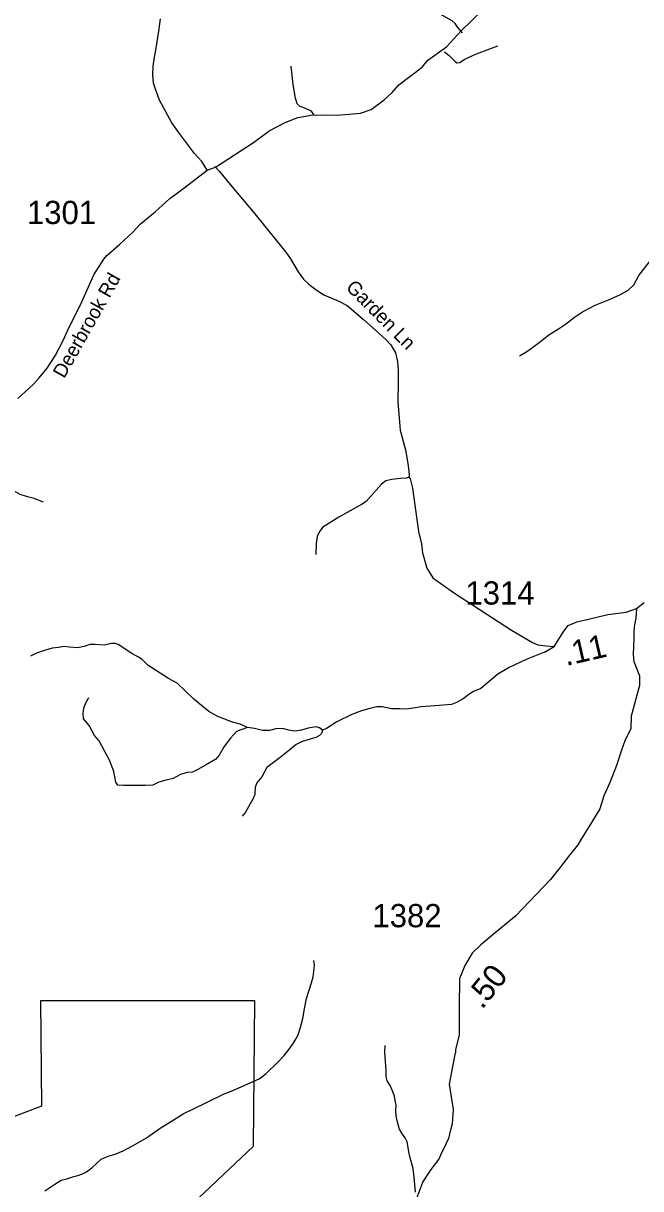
# Model space of a CAD drawing. Extents: x 1159738 to 1321356, y 736314 to 882035.
# Drawn here: x 1226610 to 1229932, y 788278 to 794549 of the extents above; entities that cross this region are included whole.
import ezdxf

# ---------------------------------------------------------------- set-up
doc = ezdxf.new("R2010")
doc.units = 0
for name, color, linetype in [('Exist Boundary Political City Limit New InsideOut', 7, 'Continuous'), ('Exist Hydrographic Misc Water Feature', 7, 'Continuous'), ('Exist Road Non-System Type 51', 7, 'Continuous'), ('Exist Road Non-System Type 51 Label', 7, 'Continuous'), ('Exist Road Secondary Mileage Hundredths English Label', 7, 'Continuous'), ('Exist Road Secondary Type 51 Attributed', 7, 'Continuous'), ('Exist Road Secondary Type 51 Label', 7, 'Continuous'), ('Exist Road Secondary Type 51 Number Label', 7, 'Continuous')]:
    doc.layers.add(name, color=color, linetype=linetype)

msp = doc.modelspace()

# ---------------------------------------------------------------- linework, layer by layer
at = {"layer": 'Exist Boundary Political City Limit New InsideOut'}
msp.add_lwpolyline([(1227325.6, 788010.5), (1227848.3, 788505.9), (1227855.1, 789288.8), (1226701.8, 789288.8), (1226708.5, 788721.9), (1226175.7, 788519.4), (1226560.2, 788249.4)], dxfattribs=at)
at = {"layer": 'Exist Hydrographic Misc Water Feature'}
for points in [[(1229280.5, 792759.5), (1229313, 792778.7), (1229343.6, 792799.8), (1229392.6, 792836.6), (1229437.4, 792871.5), (1229490.3, 792904.2), (1229526.9, 792929.2), (1229576.1, 792968), (1229618.8, 792996.9), (1229687.7, 793031.2), (1229758.7, 793061.4), (1229819.3, 793087.8), (1229862, 793110.8), (1229894.7, 793141.9), (1229922.1, 793191.2), (1229980, 793265.8)], [(1226724.8, 788266.4), (1226779.7, 788301), (1226814.4, 788324.2), (1226844.5, 788331.4), (1226880.9, 788342.5), (1226903, 788347.9), (1226929.2, 788357.3), (1226949.6, 788368.7), (1226978.1, 788390), (1227004.9, 788415.3), (1227029.4, 788436.7), (1227065.8, 788451.7), (1227104.1, 788462.8), (1227146.7, 788481.7), (1227201.4, 788510.3), (1227272.5, 788550.5), (1227345.9, 788602.6), (1227406.9, 788641.1), (1227469.8, 788679.5), (1227591.6, 788740.4), (1227690.9, 788787.9), (1227737.4, 788806.7), (1227879.1, 788869.1), (1227915.9, 788898.1), (1227979.5, 788958.6), (1228014.3, 788993.6), (1228045.5, 789034.9), (1228062.1, 789058.4), (1228072.5, 789076.2), (1228087.2, 789101.8), (1228100.3, 789139.6), (1228113.6, 789193.3), (1228122.9, 789245), (1228134.4, 789300.7), (1228145.4, 789340.5), (1228160.6, 789386.2), (1228169.4, 789417.9), (1228174.5, 789459.8), (1228177.2, 789481.8), (1228173.8, 789505.9)]]:
    msp.add_lwpolyline(points, dxfattribs=at)
at = {"layer": 'Exist Road Non-System Type 51'}
for points in [[(1228972.5, 794498.4), (1228948.3, 794526.5), (1228933, 794548.1), (1228917.7, 794562.2), (1228885.8, 794580), (1228804.3, 794624.6), (1228720.2, 794675.6), (1228583.9, 794739.4), (1228503.7, 794791.6), (1228405.6, 794868.1), (1228287.1, 794957.3), (1228236.1, 795005.8), (1228200.5, 795050.4), (1228163.7, 795105.9), (1228142, 795128.8), (1228106.4, 795139), (1228055.4, 795158.2), (1228000.6, 795187.5), (1227955.1, 795220.6)], [(1228875.7, 794395.6), (1228901.1, 794375.2), (1228931.7, 794345.8), (1228941.9, 794336.9), (1228958.5, 794338.2), (1228981.4, 794354.8), (1229015.8, 794370.1), (1229048.9, 794384.1), (1229105, 794405.8), (1229162.3, 794427.4)], [(1228172.8, 794057.3), (1228160.1, 794075.2), (1228124.4, 794091.8), (1228100.2, 794102), (1228083.6, 794116), (1228074.7, 794145.3), (1228062, 794219.2), (1228050.5, 794317.4)], [(1227639.6, 793778.8), (1227665, 793750.7), (1227723.6, 793681.9), (1227854.9, 793523.8), (1227969.5, 793383.6), (1228022.7, 793317.8), (1228046.9, 793282.1), (1228089, 793210.7), (1228118.3, 793171.2), (1228146.3, 793144.4), (1228185.8, 793115.1), (1228226.6, 793088.3), (1228308.1, 793053.9), (1228352.7, 793029.7), (1228438, 792957), (1228543.3, 792863.3), (1228562.4, 792845.4)], [(1228562.4, 792845.4), (1228587.9, 792818.7), (1228612.1, 792775.3), (1228623.6, 792728.1), (1228627.4, 792678.4), (1228626.1, 792618.5), (1228624.8, 792512.1), (1228633.8, 792402.5), (1228637.6, 792359.2), (1228666.8, 792252.7), (1228679.6, 792180), (1228684.7, 792139.2), (1228686, 792115.5), (1228683.4, 792106.5)], [(1226085.6, 792106.7), (1226105.7, 792094.9), (1226138.7, 792081.9), (1226167, 792076), (1226201.3, 792076), (1226265, 792083.1), (1226334.6, 792094.9), (1226367.7, 792105.5), (1226398.4, 792116.1), (1226422, 792123.2), (1226439.7, 792120.9), (1226468, 792106.7), (1226491.6, 792094.9), (1226507, 792084.2), (1226523.5, 792064.2), (1226547.1, 792039.4), (1226566, 792029.9), (1226592, 792015.7), (1226625, 792005.1), (1226661.6, 791994.5), (1226717.1, 791974.4)], [(1228683.4, 792106.5), (1228671.9, 792101.4), (1228640.1, 792098.9), (1228593, 792093.8), (1228561.1, 792086.1), (1228536.9, 792069.6), (1228508.9, 792036.4), (1228455.4, 791975.2), (1228429.9, 791958.7), (1228307.6, 791891.1), (1228221, 791837.5), (1228203.1, 791813.3), (1228190.4, 791786.6), (1228185.3, 791749.6), (1228184, 791690.9)], [(1228683.4, 792106.5), (1228692.1, 792096.6), (1228703.5, 792048.1), (1228736.6, 791814.8), (1228751.9, 791747.3), (1228758.3, 791698.8), (1228781, 791616.5), (1228812.9, 791565.5), (1228925, 791486.5), (1229237.1, 791283.8), (1229349.2, 791216.2), (1229378.5, 791203.5), (1229420.5, 791199.6), (1229466.8, 791195)], [(1229413.8, 791163.9), (1229314.7, 791126), (1229223.8, 791082.3), (1229162.5, 791046.9), (1229071.6, 790970.1), (1229032.6, 790952.4), (1229006.7, 790937.1), (1228977.2, 790913.4), (1228940.6, 790893.4), (1228914.6, 790883.9), (1228824.9, 790876.8), (1228751, 790871.1), (1228674.3, 790858.1), (1228635.3, 790859.3), (1228590.5, 790860.5), (1228540.9, 790869.9), (1228510.2, 790869.9), (1228473.6, 790861.7), (1228428.8, 790849.9), (1228376.9, 790828.6), (1228296.6, 790789.6), (1228240.6, 790753.4), (1228220.5, 790745.2), (1228204, 790757), (1228185.1, 790762.9), (1228142.6, 790755.8), (1228107.2, 790745.2), (1228069.4, 790740.4), (1228036.4, 790745.2), (1228006.9, 790753.4), (1227969.1, 790752.3), (1227933.7, 790744), (1227897.1, 790744), (1227853.4, 790753.4), (1227816.2, 790760.1), (1227776.1, 790776.6), (1227736, 790788.4), (1227656.9, 790819.1), (1227608.5, 790846.3), (1227527, 790911.2), (1227438.5, 790997.5), (1227391.3, 791023.5), (1227281.5, 791093.1), (1227249.7, 791125), (1227229.6, 791138), (1227194.2, 791156.9), (1227121, 791206.5), (1227106.3, 791212.2), (1227083.9, 791212.2), (1227044.9, 791202.8), (1226996.5, 791205.2), (1226967, 791205.2), (1226937.5, 791194.5), (1226902.1, 791188.6), (1226857.2, 791191), (1226830.1, 791194.5), (1226799.4, 791189.8), (1226765.2, 791186.3), (1226729.8, 791175.6), (1226681.4, 791159.1), (1226648.3, 791143.7)], [(1227816.2, 790760.1), (1227779.8, 790747.6), (1227756.2, 790737), (1227724.3, 790702.7), (1227691.2, 790657.8), (1227662.9, 790610.6), (1227645.2, 790588.1), (1227589.7, 790557.4), (1227549.6, 790532.6), (1227520.1, 790519.6), (1227491.8, 790517.3), (1227455.2, 790506.6), (1227416.2, 790484.2), (1227371.4, 790473.6), (1227338.3, 790465.3), (1227306.5, 790449.9), (1227265.1, 790446.4), (1227212, 790446.4), (1227149.5, 790446.4), (1227117.6, 790448.8), (1227108.2, 790465.3), (1227096.4, 790523.2), (1227073.9, 790583.4), (1227049.1, 790630.7), (1227018.5, 790687.3), (1226992.5, 790716.9), (1226964.2, 790770), (1226933.5, 790805.5), (1226932.3, 790833.8), (1226934.7, 790863.3), (1226944.1, 790888.1), (1226961.8, 790920)], [(1228220.5, 790745.2), (1228214.6, 790726.5), (1228202.8, 790715.9), (1228183.9, 790705.2), (1228157.9, 790698.1), (1228106, 790682.8), (1228078.9, 790668.6), (1228045.8, 790640.3), (1227992.7, 790597.7), (1227920.7, 790543.4), (1227892.4, 790493.8), (1227866.4, 790460.7), (1227858.2, 790438.3), (1227855.8, 790399.3), (1227846.3, 790376.9), (1227806.2, 790303.6), (1227787.3, 790282.4)], [(1228720.4, 788259.7), (1228713.5, 788339.6), (1228707.6, 788385.9), (1228691.8, 788444.1), (1228683.4, 788475.6), (1228679.5, 788509.1), (1228675.6, 788528.9), (1228664.7, 788550.6), (1228646, 788577.2), (1228634.2, 788597.9), (1228628.2, 788615.6), (1228621.3, 788642.3), (1228616.4, 788671.8), (1228613.5, 788697.5), (1228615.4, 788726.1), (1228611.5, 788752.7), (1228608, 788775.4), (1228594.2, 788807.9), (1228583.4, 788832.5), (1228567.6, 788858.2), (1228562.7, 788879.9), (1228561.7, 788914.4), (1228555.8, 789013), (1228556.3, 789047.3)], [(1228721.7, 788212.8), (1228760.1, 788312.5), (1228804.3, 788381.6), (1228845.5, 788435.4), (1228862.4, 788472.7), (1228879.3, 788506.2), (1228890, 788532.2), (1228898.6, 788547.6), (1228905, 788571.3), (1228911.8, 788601.4), (1228918.6, 788629.2), (1228924.7, 788703), (1228903.5, 788840.6), (1228923, 788943.3), (1228935, 789008.6)]]:
    msp.add_lwpolyline(points, dxfattribs=at)
at = {"layer": 'Exist Road Secondary Type 51 Attributed'}
for points in [[(1227598.7, 793758.8), (1227644.5, 793774.7), (1227849.2, 793906.8), (1227932.8, 793969.6), (1228018, 794015.4), (1228086.4, 794041.7), (1228158.6, 794054.3), (1228207, 794056.9), (1228297.6, 794053.7), (1228424.8, 794064.7), (1228481.8, 794085.2), (1228551.4, 794136.2), (1228594.1, 794175.8), (1228629.9, 794217.6), (1228755.3, 794313.2), (1228787.3, 794349.8), (1228887.6, 794422), (1228965.6, 794508), (1229139.8, 794679.6)], [(1227598.7, 793758.8), (1227569.6, 793804.5), (1227530.1, 793848.2), (1227449.5, 793955.8), (1227409.7, 794013.6), (1227342, 794135.8), (1227321.2, 794194.1), (1227310.8, 794227.4), (1227306.7, 794271.1), (1227308.8, 794318.9), (1227315.4, 794367.3), (1227322.4, 794405), (1227339.9, 794505.9), (1227348.2, 794572.5)], [(1226581.2, 792529.2), (1226641.2, 792584.5), (1226667.1, 792608.4), (1226694.8, 792640.9), (1226738.5, 792692.9), (1226780.4, 792759.7), (1226823.9, 792842.6), (1226855.6, 792909.7), (1226917, 793033.8), (1226989.2, 793194.6), (1227043.8, 793279.3), (1227059.8, 793299.5), (1227129.7, 793361.1), (1227199.3, 793424.8), (1227239.6, 793469.2), (1227319.7, 793534.7), (1227398.2, 793605.9), (1227473.8, 793661.6), (1227598.7, 793758.8)], [(1229908.9, 791399.8), (1229905, 791347.5), (1229899.1, 791311.9), (1229895.2, 791278.4), (1229895.2, 791238.9), (1229891.2, 791152.1), (1229895.2, 791114.5), (1229909, 791079), (1229925.8, 791036.8), (1229925.8, 790985.5), (1229881.4, 790820.7), (1229878.4, 790754.5), (1229846.8, 790687.3), (1229828.5, 790637.9), (1229802.2, 790554), (1229767.8, 790466.8), (1229733.7, 790392.1), (1229711.6, 790321.1), (1229666.2, 790248), (1229610.9, 790159.1), (1229593.2, 790127.6), (1229549.2, 790072.4), (1229495.4, 790002), (1229445.7, 789940.8), (1229260.5, 789745.8), (1229149.6, 789653.6), (1229070.8, 789590.5), (1229025.4, 789545.2), (1228986, 789478.1), (1228956.4, 789407.2), (1228956.2, 789358.9), (1228955.5, 789302.5), (1228954.5, 789265.2), (1228955.5, 789103.4), (1228935.4, 789027.3), (1228935, 789008.6)], [(1229413.8, 791163.9), (1229466.8, 791195), (1229517.9, 791277.3), (1229541.7, 791308.4), (1229587.4, 791328.5), (1229651.3, 791343.1), (1229755.5, 791366.9), (1229854.1, 791379.7), (1229908.9, 791399.8)], [(1229908.9, 791399.8), (1229950.8, 791431.8)]]:
    msp.add_lwpolyline(points, dxfattribs=at)

# ---------------------------------------------------------------- texts
at = {"layer": 'Exist Road Non-System Type 51 Label'}
msp.add_text('Garden Ln', height=75, rotation=314.68378, dxfattribs=at).set_placement((1228341.1, 793123))
at = {"layer": 'Exist Road Secondary Mileage Hundredths English Label'}
for s, rotation, p in [('.11', 12.88476, (1229530.6, 791090.2)), ('.50', 51.45618, (1229078.5, 789238.6))]:
    msp.add_text(s, height=125, rotation=rotation, dxfattribs=at).set_placement(p)
at = {"layer": 'Exist Road Secondary Type 51 Label'}
msp.add_text('Deerbrook Rd', height=75, rotation=60.63836, dxfattribs=at).set_placement((1226829.8, 792633.8))
at = {"layer": 'Exist Road Secondary Type 51 Number Label'}
for s, p in [('1301', (1226629.6, 793468.6)), ('1314', (1228988.8, 791420.9)), ('1382', (1228488.5, 789684.5))]:
    msp.add_text(s, height=125, dxfattribs=at).set_placement(p)

doc.saveas('drawing.dxf')
